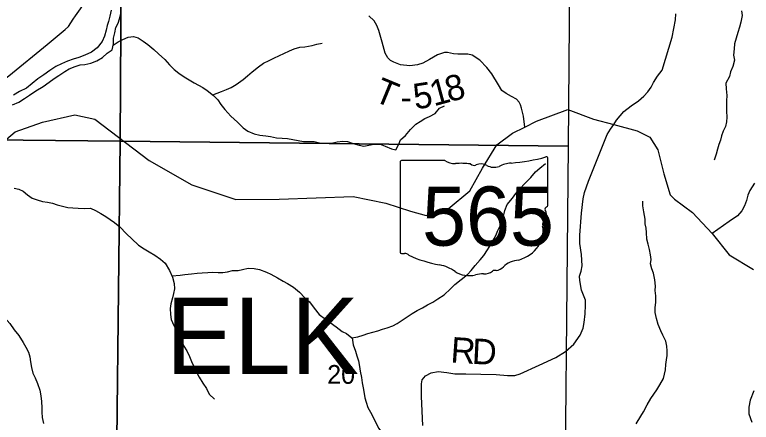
# Model space of a CAD drawing. Extents: x 2043100 to 2470832, y 443715 to 810583.
# Drawn here: x 2299570 to 2308244, y 594559 to 599353 of the extents above; entities that cross this region are included whole.
import ezdxf

# ---------------------------------------------------------------- set-up
doc = ezdxf.new("R2010")
doc.units = 0
for name, color, linetype in [('GM_X_Major_River', 7, 'Continuous'), ('GM_X_Minor_River', 7, 'Continuous'), ('GM_X_Section', 7, 'Continuous'), ('GM_X_Section_Text', 7, 'Continuous'), ('GM_X_State_Location', 7, 'Continuous'), ('GM_X_State_Route', 7, 'Continuous'), ('GM_X_State_Shield', 7, 'Continuous'), ('GM_X_Township_Road', 7, 'Continuous'), ('GM_X_Township_Road_Text', 7, 'Continuous'), ('GM_X_Township_Text', 7, 'Continuous')]:
    doc.layers.add(name, color=color, linetype=linetype)

msp = doc.modelspace()

# ---------------------------------------------------------------- linework, layer by layer
at = {"layer": 'GM_X_Major_River'}
for points in [[(2300704.8, 599405.4), (2300689.6, 599335.1), (2300676.3, 599274.9), (2300660.8, 599224.7), (2300647.4, 599172.5), (2300628.2, 599102.2), (2300598.9, 599037.8), (2300541.8, 598965.1), (2300472.4, 598912.4), (2300394.9, 598875.5), (2300323.3, 598848.7), (2300259.5, 598832), (2300189.8, 598807.3), (2300122.2, 598776.5), (2300052.7, 598743.7), (2299983.2, 598696.9), (2299911.9, 598646.1), (2299842.4, 598599.4), (2299777.1, 598542.6), (2299707.8, 598489.8), (2299628.3, 598450.9), (2299554.8, 598406.1)], [(2299542.1, 598291.8), (2299617.6, 598324.7), (2299685.1, 598367.4), (2299744.6, 598406.1), (2299818, 598456.9), (2299903.4, 598507.9), (2299976.8, 598558.7), (2300036.2, 598601.4), (2300089.8, 598640), (2300159.2, 598684.8), (2300212.8, 598715.4), (2300280.4, 598744.1), (2300342.2, 598762.8), (2300394.1, 598769.3), (2300465.8, 598784.1), (2300535.5, 598808.9), (2300603, 598851.6), (2300658.4, 598902.3), (2300715.9, 598940.9), (2300733.1, 599009.2), (2300732.4, 599075.3), (2300749.7, 599141.5), (2300761, 599201.7), (2300788.4, 599254.1), (2300805.8, 599304.3), (2300825, 599378.6)]]:
    msp.add_lwpolyline(points, dxfattribs=at)
at = {"layer": 'GM_X_Minor_River'}
for points in [[(2308128.3, 599398), (2308136.7, 599344), (2308123.2, 599263.8), (2308107.6, 599207.7), (2308086.1, 599145.4), (2308064.6, 599077.2), (2308047.1, 599009), (2308041.5, 598950.9), (2308036, 598876.8), (2308048.4, 598818.8), (2308029, 598744.6), (2307999.4, 598680.3), (2307987.8, 598626.2), (2307946.4, 598549.8), (2307948.9, 598479.8), (2307955.4, 598403.7), (2307953.8, 598341.6), (2307952.3, 598281.5), (2307952.7, 598219.4), (2307955.2, 598147.4), (2307953.6, 598093.3), (2307940, 598039.1), (2307914.4, 597982.9), (2307894.8, 597928.7), (2307881.2, 597876.6), (2307861.5, 597826.4), (2307847.9, 597772.2), (2307830.4, 597714), (2307806.9, 597641.8)], [(2300729.7, 598995.6), (2300787.1, 599035.5), (2300844.9, 599061.9), (2300906.6, 599088.3), (2300968.5, 599096.7), (2301022.6, 599081.1), (2301082.8, 599043.4), (2301139, 599003.7), (2301209.4, 598944.1), (2301263.7, 598894.3), (2301338.1, 598824.7), (2301394.5, 598765), (2301446.8, 598709.3), (2301503.1, 598665.6), (2301567.3, 598623.9), (2301623.5, 598586.2), (2301683.7, 598552.6), (2301735.9, 598524.8), (2301786, 598495.1), (2301838.2, 598463.4), (2301912.6, 598403.8), (2301960.9, 598352), (2301997.2, 598298.2), (2302043.6, 598238.4), (2302114.1, 598158.8), (2302192.6, 598087.2), (2302258.9, 598023.5), (2302315.2, 597981.8), (2302389.3, 597952.2), (2302455.4, 597936.6), (2302529.4, 597927.1), (2302581.4, 597921.4), (2302651.4, 597905.8), (2302721.4, 597900.2), (2302783.4, 597898.6), (2302845.4, 597887), (2302909.4, 597873.4), (2302971.5, 597861.7), (2303027.4, 597860.1), (2303097.4, 597860.5), (2303161.4, 597846.9), (2303223.4, 597841.3), (2303301.3, 597843.8), (2303367.2, 597856.2), (2303435.1, 597864.6), (2303491, 597863), (2303557.1, 597839.3), (2303627.2, 597817.8), (2303683.3, 597808.1), (2303741.1, 597818.5), (2303799, 597830.8), (2303872.9, 597829.3), (2303933, 597807.7), (2304009.2, 597776.1), (2304059.2, 597764.4), (2304094.7, 597830.7), (2304112.4, 597880.9), (2304174, 597933.3), (2304229.4, 598001.7), (2304294.9, 598066.2), (2304346.7, 598098.6), (2304400.4, 598133), (2304456.1, 598157.3), (2304521.9, 598189.8), (2304573.4, 598252.2), (2304631.1, 598282.6)], [(2301903.4, 598411.2), (2302006.2, 598450.4), (2302064, 598472.8), (2302117.7, 598497.2), (2302179.4, 598533.6), (2302259, 598592.2), (2302310.6, 598632.6), (2302368.2, 598681), (2302441.8, 598741.5), (2302501.4, 598781.9), (2302567.1, 598816.4), (2302622.9, 598840.8), (2302688.6, 598875.2), (2302740.4, 598897.6), (2302806.1, 598930), (2302861.9, 598950.4), (2302929.7, 598972.9), (2302987.7, 598975.2), (2303071.5, 598991.8), (2303129.3, 599006.1), (2303191.2, 599016.5)], [(2301422.3, 596281.6), (2301517.7, 596290.7), (2301573.6, 596297.1), (2301653.5, 596303.6), (2301719.4, 596312), (2301777.3, 596316.4), (2301843.2, 596320.8), (2301901.2, 596325.2), (2301965.1, 596321.6), (2302021.1, 596319.9), (2302077, 596330.3), (2302136.8, 596342.7), (2302200.8, 596345.1), (2302254.6, 596357.4), (2302320.5, 596371.8), (2302390.4, 596368.3), (2302454.5, 596354.7), (2302536.6, 596325.1), (2302586.7, 596301.4), (2302663, 596259.8), (2302731.2, 596218.2), (2302781.4, 596190.5), (2302851.6, 596146.9), (2302923.9, 596091.2), (2302988.3, 596023.6), (2303040.6, 595975.8), (2303097.1, 595900.1), (2303155.6, 595826.4), (2303229.9, 595770.8), (2303286.2, 595731.1), (2303356.4, 595681.4), (2303426.8, 595627.8), (2303476.9, 595604.1), (2303539.2, 595552.4), (2303611, 595564.9), (2303672.9, 595585.3), (2303728.7, 595601.6), (2303786.5, 595618), (2303846.3, 595636.4), (2303902.2, 595654.8), (2303956, 595669.1), (2304021.8, 595693.6), (2304073.6, 595721.9), (2304131.2, 595758.3), (2304190.9, 595798.8), (2304252.6, 595837.2), (2304308.3, 595873.6), (2304372, 595906), (2304431.7, 595940.4), (2304493.4, 595972.9), (2304551.1, 596011.3), (2304628.7, 596059.8), (2304702.2, 596128.4), (2304753.8, 596178.8), (2304829.3, 596239.3), (2304902.8, 596295.8), (2304946.4, 596346.2), (2304992, 596404.5), (2305053.5, 596469), (2305093.1, 596521.3), (2305136.6, 596585.6), (2305176.1, 596650), (2305205.7, 596700.2), (2305235.3, 596756.5), (2305260.9, 596816.7), (2305286.5, 596868.9), (2305314, 596935.2), (2305327.6, 596985.3), (2305343.2, 597051.5), (2305370.6, 597119.8), (2305432.1, 597196.3), (2305473.6, 597250.6), (2305521.2, 597306.9), (2305572.8, 597363.3), (2305648.2, 597437.9), (2305703.7, 597504.3), (2305755.3, 597548.7), (2305822.9, 597603.2)], [(2299562.2, 597313.7), (2299620.3, 597302), (2299670.4, 597278.3), (2299720.7, 597234.6), (2299774.9, 597194.9), (2299833, 597175.2), (2299897, 597157.6), (2299957.1, 597148), (2300015.1, 597136.3), (2300069.2, 597118.6), (2300131.2, 597101), (2300197.3, 597085.4), (2300255.3, 597081.8), (2300319.2, 597076.2), (2300395.2, 597074.6), (2300461.1, 597079.1), (2300521.2, 597051.4), (2300585.4, 597015.8), (2300641.6, 596980.1), (2300695.8, 596944.4), (2300746, 596908.7), (2300806.4, 596859), (2300884.9, 596777.3), (2300951.2, 596715.7), (2301027.7, 596644.1), (2301095.9, 596598.5), (2301152.1, 596564.8), (2301218.4, 596523.1), (2301288.6, 596479.5), (2301342.9, 596431.8), (2301391.5, 596344), (2301430, 596266.1), (2301446.5, 596192.2), (2301450.9, 596128.1), (2301441.3, 596072), (2301427.7, 596021.8), (2301408.2, 595951.6), (2301400.6, 595897.5), (2301403.1, 595825.4), (2301413.5, 595767.4), (2301444, 595695.5), (2301478.4, 595625.7), (2301510.9, 595559.8), (2301563.5, 595456), (2301595.9, 595400.1), (2301628.3, 595334.2), (2301660.9, 595254.3), (2301687.2, 595202.4), (2301709.6, 595148.5), (2301741.9, 595090.7), (2301784.4, 595018.8), (2301826.8, 594955), (2301859.2, 594891.1), (2301921.6, 594829.4)], [(2306889.4, 594542.2), (2306944.8, 594630.6), (2306974.4, 594682.9), (2307019.7, 594765.3), (2307063.2, 594839.6), (2307098.8, 594889.9), (2307132.4, 594940.2), (2307168, 594998.5), (2307209.4, 595072.8), (2307223.1, 595123), (2307232.7, 595175.1), (2307238.3, 595237.2), (2307247.9, 595293.3), (2307253.5, 595343.5), (2307255.1, 595397.5), (2307248.7, 595453.6), (2307236.3, 595513.5), (2307201.9, 595583.4), (2307177.5, 595635.3), (2307149, 595709.2), (2307126.5, 595779.2), (2307114.1, 595849.2), (2307113.6, 595909.3), (2307121.2, 595967.4), (2307118.7, 596045.5), (2307112.2, 596109.5), (2307115.9, 596161.6), (2307109.4, 596235.6), (2307094.8, 596313.6), (2307072.5, 596365.6), (2307058.1, 596423.5), (2307063.7, 596473.6), (2307057.4, 596527.7), (2307044.9, 596589.7), (2307028.5, 596653.7), (2307016.1, 596713.6), (2307009.5, 596791.7), (2307005.2, 596841.7), (2306994.9, 596891.7), (2306996.5, 596947.8), (2306977.9, 597033.8), (2306965.4, 597105.8), (2306969, 597157.9)], [(2299345.5, 596031), (2299369.8, 595972.8), (2299390.3, 595906.8), (2299418.7, 595840.9), (2299455, 595789.1), (2299513.5, 595719.4), (2299563.9, 595645.6), (2299618.4, 595577.9), (2299670.9, 595498.1), (2299699.2, 595444.2), (2299731.6, 595382.4), (2299748, 595328.4), (2299756.4, 595270.4), (2299768.9, 595202.4), (2299785.3, 595138.4), (2299809.7, 595080.5), (2299838.1, 595016.6), (2299866.6, 594936.7), (2299879.1, 594870.7), (2299883.6, 594802.6), (2299888.1, 594730.5), (2299888.4, 594678.5), (2299892.9, 594614.4), (2299907.4, 594544.4)], [(2303544, 595553.2), (2303557.8, 595470.4), (2303584.3, 595394.5), (2303598.6, 595340.5), (2303617, 595280.5), (2303629.5, 595214.5), (2303639.9, 595160.5), (2303652.4, 595086.5), (2303662.8, 595022.5), (2303673.2, 594962.5), (2303683.7, 594896.5), (2303694, 594846.5), (2303708.4, 594794.5), (2303728.8, 594734.6), (2303761.1, 594678.7), (2303791.5, 594620.8), (2303819.9, 594558.9), (2303858.4, 594485.1), (2303914.9, 594411.3), (2303937.3, 594351.4)]]:
    msp.add_lwpolyline(points, dxfattribs=at)
at = {"layer": 'GM_X_Section'}
for points in [[(2300844.4, 603179.1), (2300812.2, 597864.3), (2295481.1, 597922.3), (2295541.7, 603205.3)], [(2300844.4, 603179.1), (2306129.2, 603138.5), (2306089.3, 597805.7), (2300812.2, 597864.3)], [(2300812.2, 597864.3), (2300751.3, 592595.1), (2295412.2, 592648.9), (2295481.1, 597922.3)], [(2306089.3, 597805.7), (2306036.5, 592520.6), (2300751.3, 592595.1), (2300812.2, 597864.3)]]:
    msp.add_lwpolyline(points, close=True, dxfattribs=at)
at = {"layer": 'GM_X_State_Route'}
for points in [[(2300286.1, 599340.6), (2300410, 599515.6), (2300469.9, 599611.1), (2300539.7, 599710.9), (2300726.2, 599959.5), (2300775.5, 600020.2)], [(2298963.8, 597427.1), (2298915.9, 597510.2), (2298860.5, 597655.4), (2298796.8, 597814.3), (2298787.3, 597880.3), (2298792.2, 597930.5), (2298814.6, 598001.2), (2298847.2, 598064), (2298932.6, 598180.2), (2299077.8, 598313.7), (2299215.6, 598416.9), (2299499, 598633.6), (2299953.1, 599004.4), (2300163.3, 599179.4), (2300202.6, 599214.4), (2300258.7, 599301.8), (2300285.9, 599340.3), (2300286.1, 599340.6)], [(2299389.3, 597823.3), (2299574.1, 597973.7), (2299895.9, 598089), (2300276.4, 598175.5), (2300513.9, 598122.5), (2301153.7, 597637.3), (2301656.8, 597351.6), (2302175.4, 597178.4), (2302684, 597181.5), (2303556.3, 597214.5), (2303940.6, 597136.6), (2304231.1, 597042.7), (2304416.4, 596992.6), (2304673, 597068.4), (2304930.5, 597280.5), (2305078.6, 597546.3), (2305246.6, 597820.6), (2305431.6, 597961), (2305577.3, 598029.4), (2305714.8, 598099.5), (2306084.1, 598237.9), (2306387, 598126.2), (2306625.4, 598060.5), (2306900.7, 597989.1), (2307048.7, 597912.1), (2307144.2, 597761.8), (2307212.7, 597480.6), (2307288.4, 597235.7), (2307341.7, 597182.7), (2307553.5, 597025), (2307782.7, 596781), (2307985.4, 596529.2), (2308269.6, 596357)]]:
    msp.add_lwpolyline(points, dxfattribs=at)
at = {"layer": 'GM_X_State_Shield'}
for p, q in [((2305848.2, 597109.9), (2305848.2, 597662.7)), ((2304108, 597618.3), (2304108, 596561.7)), ((2304634.7, 597636.5), (2304125.1, 597636.5)), ((2305848, 597110.1), (2305848.2, 597109.9))]:
    msp.add_line(p, q, dxfattribs=at)
for centre, major_axis, start_param, end_param in [((2305228.3, 599077), (1845.5, 0), 4.814394, 5.042369), ((2305828.9, 597665), (19.4, 0), 6.141152, 7.989035), ((2304127.9, 597620.6), (20.2, 0), 1.712693, 3.28349), ((2304756.1, 597759.2), (195.5, 0), 4.042523, 4.731795), ((2304820.9, 597043.3), (702, 0), 1.404758, 1.657858), ((2304980.3, 597626), (56.4, 0), 3.836095, 5.185415), ((2305063.1, 597503.9), (117.3, 0), 0.950623, 2.079405), ((2305214.5, 597671.4), (141.1, 0), 4.081561, 5.145723), ((2305463.7, 597313.8), (371.3, 0), 1.699011, 2.107814), ((2305843.7, 597069.4), (30, 0), 1.883978, 3.671073), ((2305653, 596999.5), (180, 0), 5.934695, 6.695948), ((2305827.5, 597107.8), (20.7, 0), 5.05454, 6.418171), ((2305917.6, 596878.6), (130.9, 0), 2.387724, 3.262537), ((2305331.7, 596808.3), (461.6, 0), 5.101752, 6.440018), ((2304128.1, 596559.4), (20.3, 0), 3.00124, 4.508301), ((2304131.2, 596667.5), (155.2, 0), 4.665946, 4.897461), ((2304162.9, 596500.7), (56, 0), 0.519207, 1.627899), ((2304869.5, 597450.1), (1332.7, 0), 4.195997, 4.488961), ((2305526.3, 596265), (252.8, 0), 1.647645, 2.488434), ((2304472.2, 596087), (417, 0), 0.823519, 1.323587), ((2305222.9, 596314), (39.7, 0), 1.147584, 2.315152), ((2305206, 596459.3), (149.1, 0), 4.937069, 5.64225), ((2304923.2, 596495.5), (264.6, 0), 4.026481, 4.996735), ((2305076.1, 596130.1), (217.4, 0), 1.495662, 1.94098), ((2305095.4, 596416.3), (141, 0), 4.691044, 5.507374)]:
    msp.add_ellipse(centre, major_axis=major_axis, ratio=0.8, start_param=start_param, end_param=end_param, dxfattribs=at)
at = {"layer": 'GM_X_Township_Road'}
for points in [[(2305577.3, 598029.4), (2305562.8, 598160.4), (2305537.9, 598252.4), (2305527.5, 598294.3), (2305511.2, 598324.2), (2305480.9, 598360), (2305420.5, 598391.6), (2305358.2, 598425), (2305307.8, 598462.7), (2305267.2, 598526.4), (2305189.9, 598657.9), (2305131.1, 598733.5), (2305048.3, 598818.9), (2304955.7, 598876.2), (2304905.6, 598889.8), (2304831.6, 598887.1), (2304789.6, 598888.8), (2304739.5, 598894.3), (2304665.4, 598907.7), (2304633.3, 598907.4), (2304549.6, 598882.6), (2304454.1, 598825.6), (2304374.5, 598784.9), (2304314.7, 598764.3), (2304224.8, 598751.5), (2304112.7, 598764.5), (2304036.4, 598795.9), (2303996.2, 598813.5), (2303963.9, 598847.3), (2303931.3, 598899.1), (2303898, 599031), (2303858.7, 599168.9), (2303834.1, 599226.8), (2303801.6, 599280.6), (2303739, 599338.1)], [(2304374.8, 594519.8), (2304360.9, 594862.3), (2304359.6, 595010.6), (2304368.5, 595057), (2304407.5, 595105.9), (2304472.7, 595141.4), (2304556.5, 595155.3), (2304658.9, 595145.5), (2304753.3, 595129.5), (2304881.5, 595128.3), (2305057.8, 595124.1), (2305238.1, 595120), (2305372.5, 595110.9), (2305458.6, 595110.8), (2305524.3, 595130.3), (2305748.2, 595231.4), (2305942.5, 595319.8), (2306057, 595390.5), (2306155.1, 595478.8), (2306228.8, 595584.7), (2306265, 595665.7), (2306275.5, 595732), (2306287.1, 595836.5), (2306292.9, 595934.9), (2306291.5, 595995), (2306246.7, 596114.3), (2306226.1, 596228.1), (2306223, 596276.2), (2306239.6, 596336.7), (2306252.2, 596401.1), (2306245.1, 596533.3), (2306224.2, 596663.1), (2306224, 596759.4), (2306244.1, 597018.4), (2306266.3, 597187.3), (2306280.6, 597261.8), (2306325.6, 597395.1), (2306547.3, 597945.3), (2306588, 598006.3), (2306625.4, 598060.5), (2306655.6, 598112), (2306743.4, 598216.2), (2306830, 598282.2), (2306914.8, 598338.2), (2306977.6, 598395.7), (2307024.5, 598444.8), (2307065.3, 598499.9), (2307092.1, 598554.6), (2307140.4, 598629.8), (2307196.9, 598701.2), (2307312.1, 599090.7), (2307351.6, 599292), (2307355.9, 599364.3)], [(2308280.9, 597371.6), (2308225.8, 597285), (2308204.3, 597228.7), (2308188.9, 597168.4), (2308165.6, 597104.1), (2308132.1, 597045.7), (2308080.7, 596989.2), (2307985.3, 596922.2), (2307782.7, 596781)], [(2308274.2, 594929.8), (2308232.7, 594818.6), (2308216.5, 594738), (2308216.3, 594659.8), (2308252.6, 594560.4)]]:
    msp.add_lwpolyline(points, dxfattribs=at)

# ---------------------------------------------------------------- texts
at = {"layer": 'GM_X_Section_Text'}
msp.add_text('20', height=220.83, rotation=0.00001, dxfattribs=at).set_placement((2303250.2, 595011.4))
at = {"layer": 'GM_X_State_Location'}
for s in ['s', 'r']:
    msp.add_text(s, height=0.0000833, dxfattribs=at).set_placement((2304958.7, 597020.2))
msp.add_text('565', height=0.0000833, rotation=0.00001, dxfattribs=at).set_placement((2304605.4, 596947))
at = {"layer": 'GM_X_State_Shield'}
msp.add_text('565', height=696.1, dxfattribs=at).set_placement((2304367.4, 596636.2))
at = {"layer": 'GM_X_Township_Road_Text'}
for s, rotation, p in [('T', 337.59376, (2303781.4, 598344.2)), ('1', 15.2332, (2304505.3, 598274)), ('8', 14.96393, (2304683.3, 598322.4)), ('5', 8.68017, (2304286.1, 598238.3)), ('-', 0.26817, (2304115, 598234)), ('R', 355.97667, (2304697.2, 595264.3)), ('D', 357.22979, (2304950.1, 595246.6))]:
    msp.add_text(s, height=300, rotation=rotation, dxfattribs=at).set_placement(p)
at = {"layer": 'GM_X_Township_Text'}
msp.add_text('ELK', height=900, rotation=0.00001, dxfattribs=at).set_placement((2301349.6, 595125.9))

doc.saveas('drawing.dxf')
